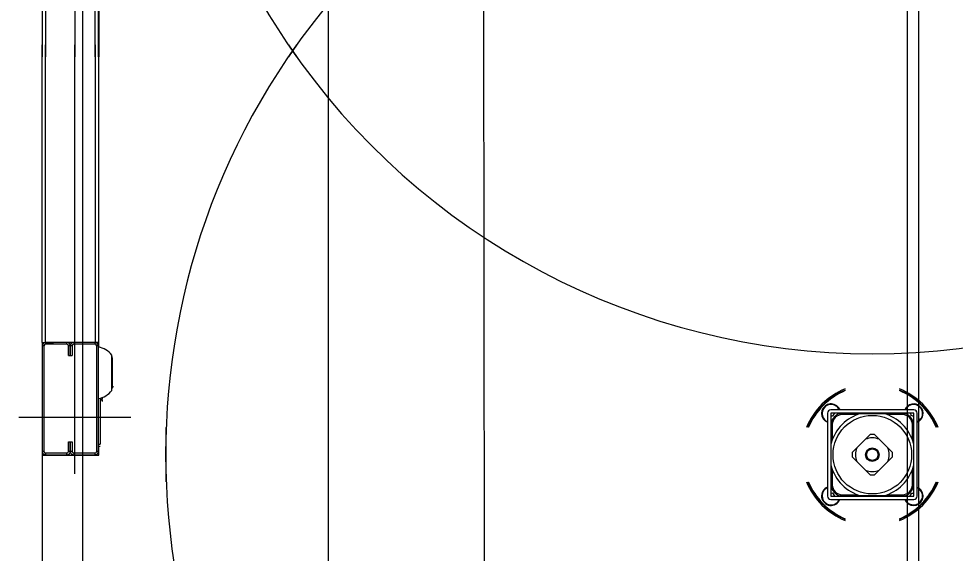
# Model space of a CAD drawing. Extents: x -264205 to -263659, y -1242401 to -1242060.
# Drawn here: x -263795.805 to -263795.012, y -1242122.807 to -1242122.355 of the extents above; entities that cross this region are included whole.
import ezdxf

# ---------------------------------------------------------------- set-up
doc = ezdxf.new("R2010")
doc.units = 0
for name, color, linetype in [('KFA_SO_10-1_PLACHTY', 7, 'Continuous'), ('KFA_SO_10-1_STRECHY', 7, 'Continuous'), ('KFA_SO_10-1_TRIBUNA_C_OBVOD', 7, 'Continuous'), ('OSI_STAVBY_KFA', 7, 'Continuous'), ('SITUACIA_DSP_2D', 7, 'Continuous')]:
    doc.layers.add(name, color=color, linetype=linetype)

msp = doc.modelspace()

# ---------------------------------------------------------------- linework, layer by layer
at = {"layer": 'KFA_SO_10-1_PLACHTY'}
msp.add_lwpolyline([(-263795.396, -1242226.823), (-263795.427, -1242195.892), (-263795.456, -1242167.905), (-263795.427, -1242160.909), (-263795.402, -1242132.887), (-263795.428, -1242101.98)], dxfattribs=at)
at = {"layer": 'KFA_SO_10-1_STRECHY'}
msp.add_line((-263795.734, -1242227.196), (-263795.754, -1242101.588), dxfattribs=at)
at = {"layer": 'KFA_SO_10-1_TRIBUNA_C_OBVOD'}
msp.add_lwpolyline([(-263795.284, -1242101.267), (-263795.051, -1242101.819), (-263795.059, -1242226.991), (-263795.286, -1242227.548)], dxfattribs=at)
at = {"layer": 'OSI_STAVBY_KFA'}
msp.add_line((-263795.54279, -1242083.23724), (-263795.54279, -1242246.70724), dxfattribs=at)
at = {"layer": 'SITUACIA_DSP_2D'}
for p, q in [((-263795.04279, -1242101.76909), (-263795.04281, -1242226.99542)), ((-263795.75735, -1242122.02375), (-263795.75735, -1242122.3869)), ((-263795.7849, -1242122.1349), (-263795.7849, -1242122.3869)), ((-263795.78205, -1242122.1349), (-263795.78205, -1242122.3869)), ((-263795.74025, -1242122.3869), (-263795.74025, -1242122.1349)), ((-263795.7374, -1242122.3869), (-263795.7374, -1242122.1349)), ((-263795.73693, -1242122.131), (-263795.73693, -1242122.3869)), ((-263795.7849, -1242122.6289), (-263795.7849, -1242122.3769)), ((-263795.78205, -1242122.6289), (-263795.78205, -1242122.3769)), ((-263795.75735, -1242122.74005), (-263795.75735, -1242122.3769)), ((-263795.74025, -1242122.3769), (-263795.74025, -1242122.6289)), ((-263795.7374, -1242122.3769), (-263795.7374, -1242122.6289)), ((-263795.73693, -1242122.6328), (-263795.73693, -1242122.3769)), ((-263795.7849, -1242122.6289), (-263795.78205, -1242122.6289)), ((-263795.7849, -1242122.6289), (-263795.7849, -1242122.63175)), ((-263795.78205, -1242122.6289), (-263795.7754, -1242122.6289)), ((-263795.78205, -1242122.6289), (-263795.78205, -1242122.63032)), ((-263795.764, -1242122.6289), (-263795.78205, -1242122.6289)), ((-263795.764, -1242122.63032), (-263795.78205, -1242122.63032)), ((-263795.74025, -1242122.6289), (-263795.7697, -1242122.6289)), ((-263795.764, -1242122.63032), (-263795.764, -1242122.6289)), ((-263795.7583, -1242122.6289), (-263795.7583, -1242122.63032)), ((-263795.74025, -1242122.6289), (-263795.7583, -1242122.6289)), ((-263795.74025, -1242122.63032), (-263795.7583, -1242122.63032)), ((-263795.7374, -1242122.6289), (-263795.74025, -1242122.6289)), ((-263795.74025, -1242122.63032), (-263795.74025, -1242122.6289)), ((-263795.78348, -1242122.63175), (-263795.7849, -1242122.63175)), ((-263795.7849, -1242122.63175), (-263795.7849, -1242122.72105)), ((-263795.78348, -1242122.63175), (-263795.78348, -1242122.72105)), ((-263795.76115, -1242122.63175), (-263795.76258, -1242122.63175)), ((-263795.76258, -1242122.63982), (-263795.76258, -1242122.63175)), ((-263795.76115, -1242122.63982), (-263795.76115, -1242122.63175)), ((-263795.75973, -1242122.63175), (-263795.76115, -1242122.63175)), ((-263795.76115, -1242122.63175), (-263795.76115, -1242122.63982)), ((-263795.75973, -1242122.63175), (-263795.75973, -1242122.63982)), ((-263795.7374, -1242122.63175), (-263795.73883, -1242122.63175)), ((-263795.73883, -1242122.72105), (-263795.73883, -1242122.63175)), ((-263795.7374, -1242122.72105), (-263795.7374, -1242122.63175)), ((-263795.76258, -1242122.63982), (-263795.75973, -1242122.63982)), ((-263795.726, -1242122.66946), (-263795.726, -1242122.63963)), ((-263795.72582, -1242122.64112), (-263795.726, -1242122.64079)), ((-263795.72569, -1242122.64176), (-263795.72582, -1242122.64112)), ((-263795.72569, -1242122.64176), (-263795.72569, -1242122.64274)), ((-263795.72569, -1242122.64274), (-263795.72569, -1242122.66734)), ((-263795.726, -1242122.66831), (-263795.72582, -1242122.66798)), ((-263795.72582, -1242122.66798), (-263795.72569, -1242122.66734)), ((-263795.72534, -1242122.66671), (-263795.72569, -1242122.66681)), ((-263795.72456, -1242122.66642), (-263795.72534, -1242122.66671)), ((-263795.73598, -1242122.67607), (-263795.73598, -1242122.71487)), ((-263795.73588, -1242122.67605), (-263795.73588, -1242122.67901)), ((-263795.73493, -1242122.67702), (-263795.73448, -1242122.67701)), ((-263795.73493, -1242122.67772), (-263795.73493, -1242122.67702)), ((-263795.73448, -1242122.67772), (-263795.73493, -1242122.67772)), ((-263795.73448, -1242122.67701), (-263795.73408, -1242122.67701)), ((-263795.73408, -1242122.67771), (-263795.73448, -1242122.67772)), ((-263795.73408, -1242122.67545), (-263795.73408, -1242122.67701)), ((-263795.73408, -1242122.67771), (-263795.73408, -1242122.67701)), ((-263795.73408, -1242122.67771), (-263795.73408, -1242122.67893)), ((-263795.04675, -1242122.6859), (-263795.11705, -1242122.6859)), ((-263795.11112, -1242122.68326), (-263795.11006, -1242122.68457)), ((-263795.11006, -1242122.68457), (-263795.10936, -1242122.6859)), ((-263795.70985, -1242122.69255), (-263795.80485, -1242122.69255)), ((-263795.1199, -1242122.68875), (-263795.1199, -1242122.75905)), ((-263795.04675, -1242122.68875), (-263795.11705, -1242122.68875)), ((-263795.11705, -1242122.68875), (-263795.11705, -1242122.75905)), ((-263795.11556, -1242122.69139), (-263795.11705, -1242122.69133)), ((-263795.11409, -1242122.68908), (-263795.11556, -1242122.69139)), ((-263795.11427, -1242122.68875), (-263795.11409, -1242122.68908)), ((-263795.10924, -1242122.68918), (-263795.10924, -1242122.68875)), ((-263795.10876, -1242122.68875), (-263795.10876, -1242122.68909)), ((-263795.10731, -1242122.68993), (-263795.10731, -1242122.68898)), ((-263795.10731, -1242122.68898), (-263795.09144, -1242122.68898)), ((-263795.09428, -1242122.68993), (-263795.10731, -1242122.68993)), ((-263795.09127, -1242122.68898), (-263795.08557, -1242122.68898)), ((-263795.08557, -1242122.68898), (-263795.08035, -1242122.68898)), ((-263795.08035, -1242122.68898), (-263795.07505, -1242122.68898)), ((-263795.07505, -1242122.68898), (-263795.07253, -1242122.68898)), ((-263795.07237, -1242122.68898), (-263795.05649, -1242122.68898)), ((-263795.05649, -1242122.68993), (-263795.06953, -1242122.68993)), ((-263795.05649, -1242122.68993), (-263795.05649, -1242122.68898)), ((-263795.05505, -1242122.68909), (-263795.05504, -1242122.68875)), ((-263795.05457, -1242122.68875), (-263795.05457, -1242122.68918)), ((-263795.04908, -1242122.69072), (-263795.04942, -1242122.68875)), ((-263795.04675, -1242122.69158), (-263795.04908, -1242122.69072)), ((-263795.04675, -1242122.75905), (-263795.04675, -1242122.68875)), ((-263795.0439, -1242122.75905), (-263795.0439, -1242122.68875)), ((-263795.6804, -1242122.70095), (-263795.6804, -1242122.74684)), ((-263795.1209, -1242122.69539), (-263795.1199, -1242122.69592)), ((-263795.11705, -1242122.69656), (-263795.11662, -1242122.69656)), ((-263795.1167, -1242122.69704), (-263795.11705, -1242122.69704)), ((-263795.11586, -1242122.69848), (-263795.11682, -1242122.69848)), ((-263795.11682, -1242122.71436), (-263795.11682, -1242122.69848)), ((-263795.11586, -1242122.69848), (-263795.11586, -1242122.71152)), ((-263795.04794, -1242122.71152), (-263795.04794, -1242122.69848)), ((-263795.04794, -1242122.69848), (-263795.04699, -1242122.69848)), ((-263795.04719, -1242122.69656), (-263795.04706, -1242122.69657)), ((-263795.04675, -1242122.69704), (-263795.0471, -1242122.69704)), ((-263795.04706, -1242122.69657), (-263795.04675, -1242122.69656)), ((-263795.04699, -1242122.69848), (-263795.04699, -1242122.71436)), ((-263795.08769, -1242122.71087), (-263795.08566, -1242122.70884)), ((-263795.08566, -1242122.70884), (-263795.08371, -1242122.70689)), ((-263795.0801, -1242122.70689), (-263795.07817, -1242122.70882)), ((-263795.07817, -1242122.70882), (-263795.07612, -1242122.71087)), ((-263795.76258, -1242122.71297), (-263795.76115, -1242122.71297)), ((-263795.76258, -1242122.72105), (-263795.76258, -1242122.71297)), ((-263795.76115, -1242122.71297), (-263795.75973, -1242122.71297)), ((-263795.76115, -1242122.72105), (-263795.76115, -1242122.71297)), ((-263795.76115, -1242122.71297), (-263795.76115, -1242122.72105)), ((-263795.75973, -1242122.71297), (-263795.75973, -1242122.72105)), ((-263795.7374, -1242122.71487), (-263795.73598, -1242122.71487)), ((-263795.7374, -1242122.71677), (-263795.73598, -1242122.71677)), ((-263795.73693, -1242122.72437), (-263795.73693, -1242122.71677)), ((-263795.11682, -1242122.71704), (-263795.11682, -1242122.71453)), ((-263795.11682, -1242122.72234), (-263795.11682, -1242122.71704)), ((-263795.09492, -1242122.71811), (-263795.08769, -1242122.71087)), ((-263795.07612, -1242122.71087), (-263795.06888, -1242122.71811)), ((-263795.04699, -1242122.71453), (-263795.04699, -1242122.71704)), ((-263795.04699, -1242122.71704), (-263795.04699, -1242122.72223)), ((-263795.7849, -1242122.72105), (-263795.78348, -1242122.72105)), ((-263795.7849, -1242122.72105), (-263795.7849, -1242122.72437)), ((-263795.7849, -1242122.72437), (-263795.7849, -1242123.23853)), ((-263795.7849, -1242122.72437), (-263795.73693, -1242122.72437)), ((-263795.78205, -1242122.72247), (-263795.78205, -1242122.7239)), ((-263795.78205, -1242122.72247), (-263795.764, -1242122.72247)), ((-263795.78205, -1242122.7239), (-263795.764, -1242122.7239)), ((-263795.764, -1242122.7239), (-263795.764, -1242122.72247)), ((-263795.76258, -1242122.72105), (-263795.76115, -1242122.72105)), ((-263795.76115, -1242122.72105), (-263795.75973, -1242122.72105)), ((-263795.7583, -1242122.72247), (-263795.7583, -1242122.7239)), ((-263795.7583, -1242122.72247), (-263795.74025, -1242122.72247)), ((-263795.7583, -1242122.7239), (-263795.74025, -1242122.7239)), ((-263795.74025, -1242122.7239), (-263795.74025, -1242122.72247)), ((-263795.73883, -1242122.72105), (-263795.7374, -1242122.72105)), ((-263795.11682, -1242122.72756), (-263795.11682, -1242122.72234)), ((-263795.09891, -1242122.72209), (-263795.09698, -1242122.72016)), ((-263795.09698, -1242122.72016), (-263795.09492, -1242122.71811)), ((-263795.06888, -1242122.71811), (-263795.06685, -1242122.72014)), ((-263795.06685, -1242122.72014), (-263795.0649, -1242122.72209)), ((-263795.04699, -1242122.72223), (-263795.04699, -1242122.72756)), ((-263795.11682, -1242122.73326), (-263795.11682, -1242122.72756)), ((-263795.11682, -1242122.74931), (-263795.11682, -1242122.73343)), ((-263795.09696, -1242122.72765), (-263795.09891, -1242122.7257)), ((-263795.09492, -1242122.72968), (-263795.09696, -1242122.72765)), ((-263795.08769, -1242122.73692), (-263795.09492, -1242122.72968)), ((-263795.06888, -1242122.72968), (-263795.07612, -1242122.73692)), ((-263795.06683, -1242122.72763), (-263795.06888, -1242122.72968)), ((-263795.0649, -1242122.7257), (-263795.06683, -1242122.72763)), ((-263795.04699, -1242122.72756), (-263795.04699, -1242122.73326)), ((-263795.04699, -1242122.73343), (-263795.04699, -1242122.74931)), ((-263795.11586, -1242122.73627), (-263795.11586, -1242122.74931)), ((-263795.08563, -1242122.73897), (-263795.08769, -1242122.73692)), ((-263795.08371, -1242122.7409), (-263795.08563, -1242122.73897)), ((-263795.07815, -1242122.73895), (-263795.0801, -1242122.7409)), ((-263795.07612, -1242122.73692), (-263795.07815, -1242122.73895)), ((-263795.04794, -1242122.74931), (-263795.04794, -1242122.73627)), ((-263795.11682, -1242122.74931), (-263795.11586, -1242122.74931)), ((-263795.04699, -1242122.74931), (-263795.04794, -1242122.74931)), ((-263795.11705, -1242122.75076), (-263795.1167, -1242122.75075)), ((-263795.11662, -1242122.75123), (-263795.11705, -1242122.75123)), ((-263795.11705, -1242122.75646), (-263795.1157, -1242122.75633)), ((-263795.1157, -1242122.75633), (-263795.1141, -1242122.75856)), ((-263795.04971, -1242122.75887), (-263795.04838, -1242122.75647)), ((-263795.04838, -1242122.75647), (-263795.04675, -1242122.75645)), ((-263795.04675, -1242122.75123), (-263795.04719, -1242122.75123)), ((-263795.0471, -1242122.75075), (-263795.04675, -1242122.75076)), ((-263795.0439, -1242122.75136), (-263795.04257, -1242122.75206)), ((-263795.04257, -1242122.75206), (-263795.04126, -1242122.75312)), ((-263795.11705, -1242122.75905), (-263795.04675, -1242122.75905)), ((-263795.11705, -1242122.7619), (-263795.04675, -1242122.7619)), ((-263795.1141, -1242122.75856), (-263795.11433, -1242122.75905)), ((-263795.10924, -1242122.75905), (-263795.10924, -1242122.75861)), ((-263795.10876, -1242122.7587), (-263795.10876, -1242122.75905)), ((-263795.10731, -1242122.75786), (-263795.09428, -1242122.75786)), ((-263795.10731, -1242122.75881), (-263795.10731, -1242122.75786)), ((-263795.09144, -1242122.75881), (-263795.10731, -1242122.75881)), ((-263795.08557, -1242122.75881), (-263795.09127, -1242122.75881)), ((-263795.08023, -1242122.75881), (-263795.08557, -1242122.75881)), ((-263795.07505, -1242122.75881), (-263795.08023, -1242122.75881)), ((-263795.07253, -1242122.75881), (-263795.07505, -1242122.75881)), ((-263795.05649, -1242122.75881), (-263795.07237, -1242122.75881)), ((-263795.06953, -1242122.75786), (-263795.05649, -1242122.75786)), ((-263795.05649, -1242122.75881), (-263795.05649, -1242122.75786)), ((-263795.05504, -1242122.75905), (-263795.05505, -1242122.7587)), ((-263795.05457, -1242122.75861), (-263795.05457, -1242122.75867)), ((-263795.05457, -1242122.75867), (-263795.05457, -1242122.75905)), ((-263795.04961, -1242122.75905), (-263795.04971, -1242122.75887))]:
    msp.add_line(p, q, dxfattribs=at)
for radius in [0.0333, 0.0058, 0.00485]:
    msp.add_circle((-263795.0819, -1242122.7239), radius, dxfattribs=at)
for centre, radius, start, end in [((-263795.0819, -1242122.0399), 0.5985, 324.56502, 215.43498), ((-263795.0819, -1242122.7239), 0.5985, 34.26896, 145.73104), ((-263795.0819, -1242122.7239), 0.5985, 144.56502, 35.43498), ((-263795.0819, -1242122.0399), 0.5985, 214.26896, 325.73104), ((-263795.78205, -1242122.63175), 0.00285, 90, 180), ((-263795.78205, -1242122.63175), 0.00143, 90, 180), ((-263795.764, -1242122.63175), 0.00285, 0, 90), ((-263795.764, -1242122.63175), 0.00143, 0, 90), ((-263795.7583, -1242122.63175), 0.00285, 90, 180), ((-263795.7583, -1242122.63175), 0.00143, 90, 180), ((-263795.74025, -1242122.63175), 0.00285, 0, 90), ((-263795.74025, -1242122.63175), 0.00142, 0, 90), ((-263795.74095, -1242122.65137), 0.019, 38.12879, 79.24413), ((-263795.74095, -1242122.65773), 0.019, 280.75587, 321.87121), ((-263795.0819, -1242122.7239), 0.06033, 112.3532, 157.64681), ((-263795.0819, -1242122.7239), 0.05938, 112.73068, 157.26933), ((-263795.0819, -1242122.7239), 0.0589, 112.9244, 157.07559), ((-263795.0819, -1242122.7239), 0.06033, 22.35319, 67.6468), ((-263795.0819, -1242122.7239), 0.05938, 44.99999, 67.26932), ((-263795.0819, -1242122.7239), 0.0589, 44.99999, 67.0756), ((-263795.73588, -1242122.67892), 0.000095, 180, 270), ((-263795.11683, -1242122.68897), 0.00807, 44.99999, 247.66306), ((-263795.11683, -1242122.68897), 0.0076, 23.81631, 237.68075), ((-263795.11705, -1242122.68875), 0.00285, 90, 180), ((-263795.04697, -1242122.68897), 0.00807, 44.99999, 157.66306), ((-263795.04697, -1242122.68897), 0.0076, 293.81633, 156.18369), ((-263795.04675, -1242122.68875), 0.00285, 0, 90), ((-263795.04697, -1242122.68897), 0.00807, 292.33694, 44.99999), ((-263795.0819, -1242122.7239), 0.0589, 22.92441, 44.99999), ((-263795.0819, -1242122.7239), 0.05938, 22.73067, 44.99999), ((-263795.10731, -1242122.69848), 0.0095, 90, 180), ((-263795.0819, -1242122.7239), 0.03615, 105.02021, 164.97977), ((-263795.10731, -1242122.69848), 0.00855, 90, 180), ((-263795.0819, -1242122.7239), 0.03615, 15.02023, 74.97979), ((-263795.05649, -1242122.69848), 0.0095, 0, 90), ((-263795.05649, -1242122.69848), 0.00855, 0, 90), ((-263795.0819, -1242122.7239), 0.01425, 66.03947, 113.96053), ((-263795.0819, -1242122.7239), 0.0171, 83.94245, 96.05755), ((-263795.78205, -1242122.72105), 0.00285, 180, 270), ((-263795.78205, -1242122.72105), 0.00143, 180, 270), ((-263795.764, -1242122.72105), 0.00285, 270, 0), ((-263795.764, -1242122.72105), 0.00143, 270, 0), ((-263795.7583, -1242122.72105), 0.00285, 180, 270), ((-263795.7583, -1242122.72105), 0.00143, 180, 270), ((-263795.74025, -1242122.72105), 0.00142, 270, 0), ((-263795.74025, -1242122.72105), 0.00285, 270, 0), ((-263795.0819, -1242122.7239), 0.0171, 173.94245, 186.05755), ((-263795.0819, -1242122.7239), 0.01425, 156.03949, 203.96051), ((-263795.0819, -1242122.7239), 0.01425, 336.03949, 23.96051), ((-263795.0819, -1242122.7239), 0.0171, 353.94245, 6.05755), ((-263795.0819, -1242122.7239), 0.03615, 195.02023, 254.97979), ((-263795.0819, -1242122.7239), 0.03615, 285.02021, 344.97977), ((-263795.0819, -1242122.7239), 0.01425, 246.03947, 293.96053), ((-263795.0819, -1242122.7239), 0.0171, 263.94245, 276.05755), ((-263795.0819, -1242122.7239), 0.06033, 202.35319, 247.6468), ((-263795.0819, -1242122.7239), 0.05938, 202.73067, 247.26932), ((-263795.0819, -1242122.7239), 0.0589, 202.92441, 247.0756), ((-263795.10731, -1242122.74931), 0.0095, 180, 270), ((-263795.10731, -1242122.74931), 0.00855, 180, 270), ((-263795.0819, -1242122.7239), 0.06033, 292.3532, 337.64681), ((-263795.0819, -1242122.7239), 0.0589, 292.9244, 337.07559), ((-263795.0819, -1242122.7239), 0.05938, 292.73068, 337.26933), ((-263795.05649, -1242122.74931), 0.00855, 270, 0), ((-263795.05649, -1242122.74931), 0.0095, 270, 0), ((-263795.11683, -1242122.75883), 0.00807, 112.33694, 337.66306), ((-263795.11683, -1242122.75883), 0.0076, 113.81633, 305.64554), ((-263795.04697, -1242122.75883), 0.00807, 202.33694, 44.99999), ((-263795.04697, -1242122.75883), 0.0076, 240.85024, 66.18367), ((-263795.11705, -1242122.75905), 0.00285, 180, 270), ((-263795.11683, -1242122.75883), 0.0076, 305.64554, 336.18369), ((-263795.04697, -1242122.75883), 0.0076, 203.81631, 240.85024), ((-263795.04675, -1242122.75905), 0.00285, 270, 0)]:
    msp.add_arc(centre, radius, start, end, dxfattribs=at)

doc.saveas('drawing.dxf')
